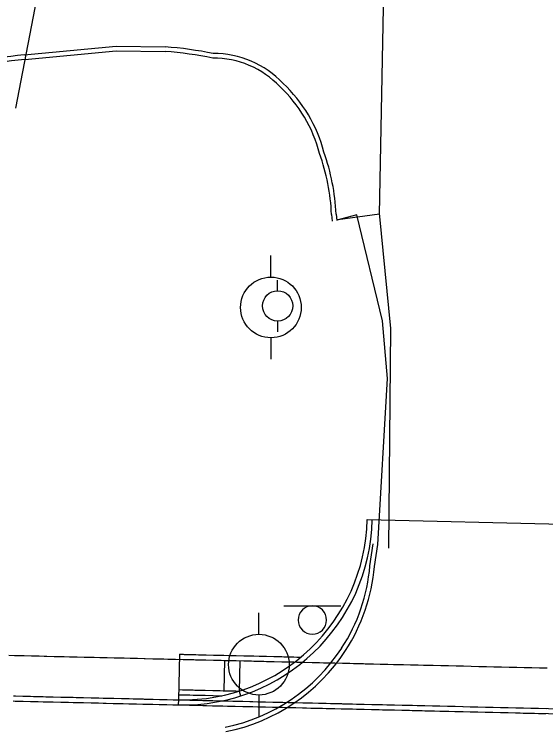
# Model space of a CAD drawing. Extents: x 2145380 to 2157287, y 139568 to 149130.
# Drawn here: x 2148221.8 to 2148291.9, y 143191.8 to 143286.3 of the extents above; entities that cross this region are included whole.
import ezdxf

# ---------------------------------------------------------------- set-up
doc = ezdxf.new("R2010")
doc.units = 0
for name, color, linetype in [('PR_PREVIOUSLY CONSTRUCTED', 7, 'Continuous'), ('TOPO_Asphalt', 7, 'Continuous'), ('TOPO_Concrete', 7, 'Continuous'), ('TOPO_Curb Back', 7, 'Continuous'), ('TOPO_Power Pole', 7, 'Continuous'), ('TOPO_Sign', 7, 'Continuous')]:
    doc.layers.add(name, color=color, linetype=linetype)

# ---------------------------------------------------------------- blocks, each defined once
blk = doc.blocks.new('POWPOL')
at = {"layer": 'TOPO_Power Pole'}
for p, q in [((0, 10.16), (0, 17.34)), ((0, -10.16), (0, -17.34))]:
    blk.add_line(p, q, dxfattribs=at)
blk.add_circle((0, 0), 10.16, dxfattribs=at)

msp = doc.modelspace()

# ---------------------------------------------------------------- linework, layer by layer
at = {"layer": 'PR_PREVIOUSLY CONSTRUCTED'}
for p, q in [((2148268.357, 143219.709), (2148294.683, 143219.089)), ((2148243.599, 143201.961), (2148243.458, 143195.956)), ((2148249.552, 143201.156), (2148249.456, 143197.157)), ((2148251.551, 143201.108), (2148251.455, 143197.109)), ((2148251.455, 143197.109), (2148251.658, 143196.474)), ((2148243.458, 143195.956), (2148243.442, 143195.289)), ((2148243.458, 143195.956), (2148318.437, 143194.189)), ((2148243.473, 143196.63), (2148243.98, 143196.617)), ((2148243.98, 143196.617), (2148244.086, 143196.615)), ((2148244.086, 143196.615), (2148244.97, 143196.595)), ((2148244.97, 143196.595), (2148245.392, 143196.585)), ((2148245.392, 143196.585), (2148245.607, 143196.58)), ((2148245.607, 143196.58), (2148245.967, 143196.571)), ((2148245.967, 143196.571), (2148246.709, 143196.554)), ((2148246.709, 143196.554), (2148246.97, 143196.548)), ((2148246.97, 143196.548), (2148247.978, 143196.523)), ((2148247.978, 143196.523), (2148248.032, 143196.522)), ((2148248.032, 143196.522), (2148248.968, 143196.501)), ((2148248.968, 143196.501), (2148249.161, 143196.496)), ((2148243.442, 143195.289), (2148318.421, 143193.523))]:
    msp.add_line(p, q, dxfattribs=at)
for points in [[(2148221.086, 143201.825), (2148221.823, 143201.808), (2148222.086, 143201.802), (2148223.086, 143201.778), (2148223.138, 143201.777), (2148224.085, 143201.754), (2148224.454, 143201.746), (2148225.085, 143201.731), (2148225.769, 143201.715), (2148226.085, 143201.707), (2148227.085, 143201.684), (2148228.084, 143201.66), (2148228.4, 143201.653), (2148229.084, 143201.637), (2148229.715, 143201.622), (2148230.084, 143201.613), (2148231.031, 143201.591), (2148231.084, 143201.59), (2148232.083, 143201.566), (2148232.346, 143201.56), (2148233.083, 143201.543), (2148233.662, 143201.529), (2148234.083, 143201.519), (2148234.977, 143201.498), (2148235.082, 143201.495), (2148236.082, 143201.472), (2148236.293, 143201.467), (2148237.082, 143201.448), (2148237.608, 143201.436), (2148238.082, 143201.425), (2148238.923, 143201.405), (2148239.081, 143201.401), (2148240.081, 143201.378), (2148240.239, 143201.374), (2148241.081, 143201.354), (2148241.554, 143201.343), (2148242.08, 143201.331), (2148242.87, 143201.312), (2148243.08, 143201.307), (2148244.08, 143201.283), (2148244.185, 143201.281), (2148245.08, 143201.26), (2148245.501, 143201.25), (2148245.719, 143201.245), (2148246.079, 143201.236), (2148246.816, 143201.219), (2148247.079, 143201.213), (2148248.079, 143201.189), (2148248.131, 143201.188), (2148249.079, 143201.166), (2148249.447, 143201.157), (2148250.078, 143201.142), (2148250.762, 143201.126), (2148251.068, 143201.119), (2148251.078, 143201.119), (2148252.078, 143201.095), (2148253.077, 143201.072), (2148253.393, 143201.064), (2148254.077, 143201.048), (2148254.709, 143201.033), (2148255.077, 143201.024), (2148256.024, 143201.002), (2148256.077, 143201.001), (2148257.076, 143200.977), (2148257.339, 143200.971), (2148258.076, 143200.954), (2148258.655, 143200.94), (2148259.076, 143200.93), (2148259.97, 143200.909), (2148260.075, 143200.907), (2148261.075, 143200.883), (2148261.286, 143200.878), (2148262.075, 143200.86), (2148262.601, 143200.847), (2148263.075, 143200.836), (2148263.644, 143200.823), (2148263.647, 143200.823), (2148263.917, 143200.816), (2148264.074, 143200.812), (2148265.074, 143200.789), (2148265.232, 143200.785), (2148266.074, 143200.765), (2148266.547, 143200.754), (2148267.074, 143200.742), (2148267.863, 143200.723), (2148268.073, 143200.718), (2148269.073, 143200.695), (2148269.178, 143200.692), (2148270.073, 143200.671), (2148270.494, 143200.661), (2148271.072, 143200.648), (2148271.809, 143200.63), (2148272.072, 143200.624), (2148273.072, 143200.601), (2148273.124, 143200.599), (2148274.072, 143200.577), (2148274.44, 143200.568), (2148275.071, 143200.553), (2148275.755, 143200.537), (2148276.071, 143200.53), (2148277.071, 143200.506), (2148278.07, 143200.483), (2148279.07, 143200.459), (2148280.07, 143200.436), (2148281.07, 143200.412), (2148282.069, 143200.389), (2148283.069, 143200.365), (2148284.069, 143200.341), (2148285.069, 143200.318), (2148286.068, 143200.294), (2148287.068, 143200.271), (2148288.068, 143200.247), (2148289.067, 143200.224), (2148290.067, 143200.2), (2148291.067, 143200.177), (2148292.067, 143200.153)], [(2148243.599, 143201.961), (2148244.094, 143201.95), (2148244.199, 143201.948), (2148245.096, 143201.926), (2148245.517, 143201.916), (2148245.735, 143201.911), (2148246.095, 143201.902), (2148246.831, 143201.885), (2148247.095, 143201.879), (2148248.093, 143201.856), (2148248.145, 143201.855), (2148249.095, 143201.832), (2148249.463, 143201.823), (2148250.094, 143201.808), (2148250.777, 143201.792), (2148251.076, 143201.786), (2148251.086, 143201.786), (2148252.094, 143201.761), (2148253.093, 143201.738), (2148253.409, 143201.73), (2148254.093, 143201.714), (2148254.725, 143201.699), (2148255.093, 143201.69), (2148256.038, 143201.669), (2148256.091, 143201.668), (2148257.092, 143201.643), (2148257.354, 143201.637), (2148258.092, 143201.62), (2148258.671, 143201.606), (2148259.092, 143201.596), (2148259.603, 143201.584)], [(2148243.489, 143197.296), (2148243.994, 143197.284), (2148244.1, 143197.282), (2148244.986, 143197.261), (2148245.408, 143197.251), (2148245.623, 143197.246), (2148245.983, 143197.237), (2148246.724, 143197.22), (2148246.985, 143197.214), (2148247.993, 143197.19), (2148248.046, 143197.189), (2148248.984, 143197.167), (2148249.351, 143197.158), (2148249.984, 143197.143), (2148250.67, 143197.127), (2148251.022, 143197.119), (2148251.03, 143197.119), (2148251.455, 143197.109)], [(2148221.697, 143196.469), (2148221.96, 143196.463), (2148222.96, 143196.44), (2148223.013, 143196.438), (2148223.96, 143196.416), (2148224.328, 143196.407), (2148224.959, 143196.392), (2148225.643, 143196.376), (2148225.959, 143196.369), (2148226.959, 143196.345), (2148227.959, 143196.322), (2148228.274, 143196.314), (2148228.958, 143196.298), (2148229.59, 143196.283), (2148229.958, 143196.275), (2148230.905, 143196.252), (2148230.958, 143196.251), (2148231.957, 143196.228), (2148232.221, 143196.221), (2148232.957, 143196.204), (2148233.536, 143196.19), (2148233.957, 143196.18), (2148234.851, 143196.159), (2148234.957, 143196.157), (2148235.956, 143196.133), (2148236.167, 143196.128), (2148236.956, 143196.11), (2148237.482, 143196.097), (2148237.956, 143196.086), (2148238.798, 143196.066), (2148238.956, 143196.063), (2148239.955, 143196.039), (2148240.113, 143196.035), (2148240.955, 143196.016), (2148241.429, 143196.004), (2148241.955, 143195.992), (2148242.744, 143195.973), (2148242.954, 143195.968), (2148243.954, 143195.945), (2148244.059, 143195.942), (2148244.954, 143195.921), (2148245.375, 143195.911), (2148245.594, 143195.906), (2148245.954, 143195.898), (2148246.69, 143195.88), (2148246.953, 143195.874), (2148247.953, 143195.851), (2148248.006, 143195.85), (2148248.953, 143195.827), (2148249.321, 143195.819), (2148249.952, 143195.804), (2148250.637, 143195.788), (2148250.942, 143195.78), (2148250.952, 143195.78), (2148251.952, 143195.757), (2148252.952, 143195.733), (2148253.267, 143195.726), (2148253.951, 143195.709), (2148254.583, 143195.695), (2148254.951, 143195.686), (2148255.898, 143195.664), (2148255.951, 143195.662), (2148256.951, 143195.639), (2148257.214, 143195.633), (2148257.95, 143195.615), (2148258.529, 143195.602), (2148258.95, 143195.592), (2148259.844, 143195.571), (2148259.95, 143195.568), (2148260.949, 143195.545), (2148261.16, 143195.54), (2148261.949, 143195.521), (2148262.475, 143195.509), (2148262.949, 143195.497), (2148263.519, 143195.484), (2148263.522, 143195.484), (2148263.791, 143195.478), (2148263.949, 143195.474), (2148264.948, 143195.45), (2148265.106, 143195.447), (2148265.948, 143195.427), (2148266.422, 143195.416), (2148266.948, 143195.403), (2148267.737, 143195.385), (2148267.947, 143195.38), (2148268.947, 143195.356), (2148269.052, 143195.354), (2148269.947, 143195.333), (2148270.368, 143195.323), (2148270.947, 143195.309), (2148271.683, 143195.292), (2148271.946, 143195.286), (2148272.946, 143195.262), (2148272.999, 143195.261), (2148273.946, 143195.238), (2148274.314, 143195.23), (2148274.946, 143195.215), (2148275.63, 143195.199), (2148275.945, 143195.191), (2148276.945, 143195.168), (2148277.945, 143195.144), (2148278.944, 143195.121), (2148279.944, 143195.097), (2148280.944, 143195.074), (2148281.944, 143195.05), (2148282.943, 143195.026), (2148283.943, 143195.003), (2148284.943, 143194.979), (2148285.943, 143194.956), (2148286.942, 143194.932), (2148287.942, 143194.909), (2148288.942, 143194.885), (2148289.941, 143194.862), (2148290.941, 143194.838), (2148291.941, 143194.815)], [(2148221.681, 143195.802), (2148221.945, 143195.796), (2148222.944, 143195.772), (2148222.997, 143195.771), (2148223.944, 143195.748), (2148224.312, 143195.74), (2148224.944, 143195.725), (2148225.628, 143195.709), (2148225.943, 143195.701), (2148226.943, 143195.678), (2148227.943, 143195.654), (2148228.259, 143195.647), (2148228.943, 143195.631), (2148229.574, 143195.616), (2148229.942, 143195.607), (2148230.889, 143195.585), (2148230.942, 143195.584), (2148231.942, 143195.56), (2148232.205, 143195.554), (2148232.941, 143195.537), (2148233.52, 143195.523), (2148233.941, 143195.513), (2148234.836, 143195.492), (2148234.941, 143195.489), (2148235.941, 143195.466), (2148236.151, 143195.461), (2148236.94, 143195.442), (2148237.467, 143195.43), (2148237.94, 143195.419), (2148238.782, 143195.399), (2148238.94, 143195.395), (2148239.94, 143195.372), (2148240.097, 143195.368), (2148240.939, 143195.348), (2148241.413, 143195.337), (2148241.939, 143195.325), (2148242.728, 143195.306), (2148242.939, 143195.301), (2148243.938, 143195.277), (2148244.044, 143195.275), (2148244.938, 143195.254), (2148245.359, 143195.244), (2148245.578, 143195.239), (2148245.938, 143195.23), (2148246.675, 143195.213), (2148246.938, 143195.207), (2148247.937, 143195.183), (2148247.99, 143195.182), (2148248.937, 143195.16), (2148249.305, 143195.151), (2148249.937, 143195.136), (2148250.621, 143195.12), (2148250.926, 143195.113), (2148250.936, 143195.113), (2148251.936, 143195.089), (2148252.936, 143195.066), (2148253.252, 143195.058), (2148253.936, 143195.042), (2148254.567, 143195.027), (2148254.935, 143195.018), (2148255.882, 143194.996), (2148255.935, 143194.995), (2148256.935, 143194.971), (2148257.198, 143194.965), (2148257.935, 143194.948), (2148258.513, 143194.934), (2148258.934, 143194.924), (2148259.829, 143194.903), (2148259.934, 143194.901), (2148260.934, 143194.877), (2148261.144, 143194.872), (2148261.933, 143194.854), (2148262.46, 143194.841), (2148262.933, 143194.83), (2148263.503, 143194.817), (2148263.506, 143194.817), (2148263.775, 143194.81), (2148263.933, 143194.806), (2148264.933, 143194.783), (2148265.09, 143194.779), (2148265.932, 143194.759), (2148266.406, 143194.748), (2148266.932, 143194.736), (2148267.721, 143194.717), (2148267.932, 143194.712), (2148268.931, 143194.689), (2148269.037, 143194.686), (2148269.931, 143194.665), (2148270.352, 143194.655), (2148270.931, 143194.642), (2148271.668, 143194.624), (2148271.931, 143194.618), (2148272.93, 143194.595), (2148272.983, 143194.593), (2148273.93, 143194.571), (2148274.298, 143194.562), (2148274.93, 143194.547), (2148275.614, 143194.531), (2148275.93, 143194.524), (2148276.929, 143194.5), (2148277.929, 143194.477), (2148278.929, 143194.453), (2148279.928, 143194.43), (2148280.928, 143194.406), (2148281.928, 143194.383), (2148282.928, 143194.359), (2148283.927, 143194.335), (2148284.927, 143194.312), (2148285.927, 143194.288), (2148286.927, 143194.265), (2148287.926, 143194.241), (2148288.926, 143194.218), (2148289.926, 143194.194), (2148290.925, 143194.171), (2148291.925, 143194.147)]]:
    msp.add_lwpolyline(points, dxfattribs=at)
for radius in [25, 24.333]:
    msp.add_arc((2148244.031, 143220.282), radius, 268.65055, 358.65055, dxfattribs=at)
at = {"layer": 'TOPO_Asphalt'}
for p, q in [((2148271.478, 143244.898), (2148269.961, 143260.08)), ((2148271.186, 143215.931), (2148271.478, 143244.898))]:
    msp.add_line(p, q, dxfattribs=at)
msp.add_lwpolyline([(2148269.737, 143216.433), (2148271.041, 143238.29), (2148270.387, 143245.908), (2148266.986, 143259.886), (2148264.338, 143259.163)], dxfattribs=at)
at = {"layer": 'TOPO_Concrete'}
for points in [[(2148269.969, 143259.934), (2148271.345, 143330.225), (2148264.577, 143326.916)], [(2148269.969, 143259.934), (2148264.469, 143259.227)]]:
    msp.add_lwpolyline(points, dxfattribs=at)
at = {"layer": 'TOPO_Curb Back'}
for points in [[(2148223.128, 143280.947), (2148235.245, 143282.095), (2148241.719, 143282.009)], [(2148223.187, 143280.35), (2148235.27, 143281.494), (2148241.692, 143281.409)], [(2148263.649, 143259.931), (2148263.747, 143259.043)], [(2148264.247, 143259.977), (2148264.344, 143259.109)], [(2148268.705, 143213.606), (2148269.144, 143216.522)], [(2148269.301, 143213.536), (2148269.737, 143216.433)]]:
    msp.add_lwpolyline(points, dxfattribs=at)
for centre, radius, start, end in [((2148237.357, 143227.263), 54.919, 78.76199, 85.44382), ((2148237.357, 143227.266), 54.317, 78.69825, 85.42319), ((2148248.092, 143268.499), 12.631, 43.50761, 90.14669), ((2148233.1, 143185.064), 96.4, 95.93783, 104.35467), ((2148233.1, 143185.063), 95.801, 95.93949, 104.36159), ((2148248.092, 143268.499), 12.03, 43.42027, 90.4296), ((2148244.43, 143263.436), 18.808, 14.40861, 47.0179), ((2148244.43, 143263.435), 18.208, 14.32193, 47.07547), ((2148236.436, 143258.733), 27.239, 2.51958, 19.75439), ((2148236.439, 143258.733), 27.836, 2.5605, 19.69717), ((2148245.392, 143215.551), 23.394, 326.87665, 355.23059), ((2148245.391, 143215.551), 23.995, 326.8779, 355.18276), ((2148244.91, 143215.842), 23.957, 281.29277, 326.9252), ((2148244.909, 143215.842), 24.557, 281.29308, 326.92452)]:
    msp.add_arc(centre, radius, start, end, dxfattribs=at)
at = {"layer": 'TOPO_Sign'}
for points in [[(2148231.038, 143320.946), (2148221.99, 143273.939)], [(2148257.376, 143208.34), (2148264.869, 143208.347)], [(2148261.126, 143208.339), (2148261.126, 143208.339)], [(2148259.258, 143206.472), (2148259.258, 143206.472)], [(2148262.993, 143206.472), (2148262.993, 143206.472)], [(2148261.126, 143204.604), (2148261.126, 143204.604)]]:
    msp.add_lwpolyline(points, dxfattribs=at)
for start, end in [(89.99996, 180.00004), (359.99996, 90.00004), (179.99996, 270.00004), (269.99996, 0.00004)]:
    msp.add_arc((2148261.126, 143206.472), 1.868, start, end, dxfattribs=at)

# ---------------------------------------------------------------- block references
at = {"layer": 'TOPO_Power Pole'}
for p, xscale, yscale in [((2148255.656, 143247.661), 0.39370000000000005, 0.3937000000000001), ((2148256.544, 143247.865), 0.19685000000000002, 0.19685000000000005), ((2148254.071, 143200.588), 0.39370000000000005, 0.3937000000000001)]:
    msp.add_blockref('POWPOL', p, dxfattribs=dict(at, xscale=xscale, yscale=yscale))

doc.saveas('drawing.dxf')
